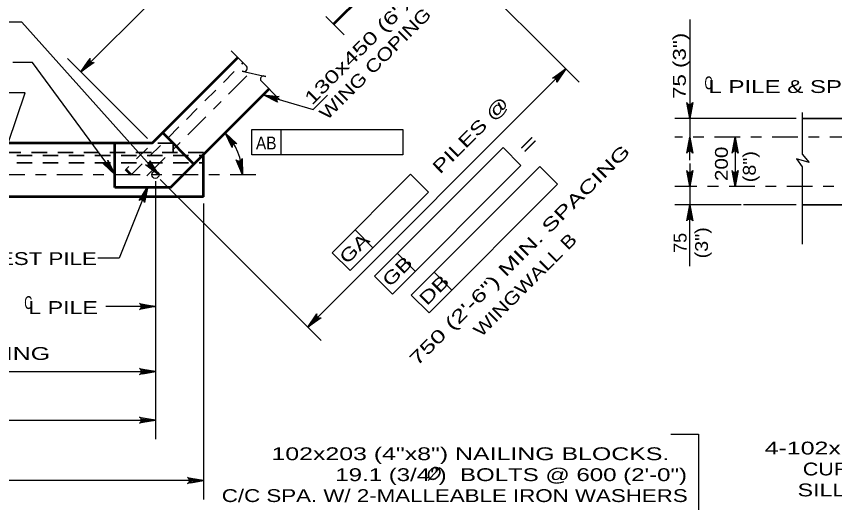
# Model space of a CAD drawing. Extents: x -6.4 to 73.1, y -66 to 0.
# Drawn here: x 50.97 to 58.62, y -30.43 to -25.88 of the extents above; entities that cross this region are included whole.
import ezdxf
from ezdxf.enums import TextEntityAlignment as Align

# ---------------------------------------------------------------- set-up
doc = ezdxf.new("R2010")
doc.units = 0
doc.header["$LTSCALE"] = 0.048
doc.linetypes.add('DOT_DASHED', pattern=[7.7, 5, -1.2, 0.3, -1.2])
doc.linetypes.add('MEDIUM_DASHED', pattern=[4.5, 3, -1.5])
for name, color, linetype, lineweight in [('2', 7, 'Continuous', 53), ('3', 7, 'Continuous', 35), ('4', 7, 'Continuous', 25), ('5', 7, 'Continuous', 25), ('52', 7, 'Continuous', 25), ('8', 7, 'Continuous', 25)]:
    doc.layers.add(name, color=color, linetype=linetype, lineweight=lineweight)

msp = doc.modelspace()

# ---------------------------------------------------------------- hatches: boundary and pattern name
at = {"layer": '4'}
for points in [[(51.638, -26.29917), (51.66583, -26.327), (51.56833, -26.39658)], [(56.00783, -26.43983), (56.03567, -26.46767), (56.10525, -26.37025)], [(57.28358, -26.71942), (57.24517, -26.71942), (57.26433, -26.83475)], [(57.28358, -27.12308), (57.24517, -27.12308), (57.26433, -27.00775)], [(57.70708, -27.12308), (57.66858, -27.12308), (57.68783, -27.00775)], [(52.29383, -27.36), (52.22233, -27.26542), (52.20767, -27.27858)], [(57.28358, -27.35383), (57.24517, -27.35383), (57.26433, -27.46917)], [(57.70708, -27.35383), (57.66858, -27.35383), (57.68783, -27.46917)], [(52.19392, -27.47133), (52.14108, -27.5775), (52.15942, -27.58475)], [(57.28358, -27.7575), (57.24517, -27.7575), (57.26433, -27.64217)], [(52.14758, -28.61167), (52.14758, -28.57233), (52.26567, -28.592)], [(53.76017, -28.68742), (53.788, -28.71533), (53.69058, -28.78492)], [(52.14758, -29.18158), (52.14758, -29.221), (52.26567, -29.20133)], [(52.14758, -29.63492), (52.14758, -29.67425), (52.26567, -29.65458)], [(52.59775, -30.20067), (52.59775, -30.24008), (52.71583, -30.22042)]]:
    msp.add_hatch(color=256, dxfattribs=at).paths.add_polyline_path(points)

# ---------------------------------------------------------------- linework, layer by layer
at = {"layer": '2'}
for p, q in [((53.93308, -25.95267), (54.99992, -24.88592)), ((52.2365, -27.06467), (53.03633, -26.26483)), ((52.40767, -27.47808), (53.32867, -26.55708)), ((52.33392, -26.96725), (52.62625, -27.25958)), ((52.2365, -27.06467), (42.37375, -27.06467)), ((51.8865, -27.47808), (51.8865, -27.06467)), ((52.71583, -27.56667), (52.71583, -27.16992)), ((52.03858, -27.36), (51.98992, -27.31125)), ((52.40767, -27.47808), (51.8865, -27.47808)), ((52.71583, -27.56667), (41.94033, -27.56667))]:
    msp.add_line(p, q, dxfattribs=at)
at = {"layer": '3', "linetype": 'MEDIUM_DASHED'}
for p, q in [((52.03858, -27.36), (53.08508, -26.3135)), ((52.43158, -27.06467), (52.2365, -27.06467)), ((52.43158, -27.15325), (52.43158, -27.06467)), ((52.71583, -27.15325), (41.94033, -27.15325)), ((52.1905, -27.11067), (51.98992, -27.31125)), ((52.71583, -27.16992), (52.71583, -27.15325)), ((41.94033, -27.17967), (52.71583, -27.17967)), ((41.94033, -27.24858), (52.71583, -27.24858))]:
    msp.add_line(p, q, dxfattribs=at)
at = {"layer": '3', "lineweight": 25}
for p, q in [((58.31758, -26.77708), (58.31758, -27.166)), ((58.31758, -27.166), (58.381, -27.244)), ((58.26175, -27.21017), (58.31758, -27.28675)), ((58.381, -27.244), (58.26175, -27.21017)), ((58.31758, -27.28675), (58.31758, -28.00908))]:
    msp.add_line(p, q, dxfattribs=at)
at = {"layer": '3'}
for p, q in [((64.79608, -26.83475), (58.31758, -26.83475)), ((64.79608, -27.64217), (58.31758, -27.64217))]:
    msp.add_line(p, q, dxfattribs=at)
at = {"layer": '4'}
for p, q in [((51.56833, -26.39658), (53.94742, -24.0175)), ((57.26433, -25.90908), (57.26433, -26.83475)), ((52.193, -27.02125), (51.44308, -26.27133)), ((53.69058, -28.78492), (56.10525, -26.37025)), ((52.193, -27.02125), (51.69733, -26.52558)), ((58.25992, -26.83475), (57.12367, -26.83475)), ((57.26433, -26.83475), (57.26433, -27.00775)), ((53.16875, -26.93608), (54.58075, -26.93608)), ((53.16875, -27.17225), (53.16875, -26.93608)), ((53.44258, -27.17225), (53.44258, -26.93608)), ((54.58075, -26.93608), (54.58075, -27.17225)), ((57.26433, -27.22225), (57.26433, -27.00775)), ((57.68783, -27.00775), (57.68783, -27.46917)), ((54.58075, -27.17225), (53.16875, -27.17225)), ((54.31533, -28.30917), (55.518, -27.1065)), ((55.518, -27.1065), (55.685, -27.2735)), ((54.48233, -28.47617), (55.685, -27.2735)), ((54.65817, -28.48475), (55.86083, -27.28208)), ((55.86083, -27.28208), (56.02783, -27.44917)), ((57.26433, -27.25542), (57.26433, -27.46917)), ((52.30917, -27.4035), (53.81592, -28.91017)), ((53.91975, -28.08958), (54.65333, -27.356)), ((54.65333, -27.356), (54.82042, -27.52308)), ((52.19392, -27.47133), (51.92725, -28.14158)), ((52.26567, -27.4215), (52.26567, -29.83175)), ((54.82525, -28.65175), (56.02783, -27.44917)), ((57.26433, -27.46917), (57.26433, -27.64217)), ((54.08675, -28.25667), (54.82042, -27.52308)), ((52.71583, -27.62817), (52.71583, -30.39758)), ((57.74542, -27.64217), (57.12367, -27.64217)), ((57.26433, -28.21358), (57.26433, -27.64217)), ((58.25992, -27.64217), (57.76583, -27.64217)), ((54.13358, -27.87575), (54.30067, -28.04275)), ((53.91975, -28.08958), (54.08675, -28.25667)), ((51.92725, -28.14158), (51.72692, -28.14158)), ((54.52917, -28.09525), (54.69625, -28.26233)), ((54.31533, -28.30917), (54.48233, -28.47617)), ((54.87208, -28.27083), (55.03908, -28.43792)), ((54.65817, -28.48475), (54.82525, -28.65175)), ((52.26567, -28.592), (51.80117, -28.592)), ((42.34433, -29.20125), (52.26567, -29.20133)), ((47.4665, -29.65458), (52.26567, -29.65458)), ((57.08867, -29.78525), (57.34758, -29.78525)), ((52.71583, -30.22042), (41.94033, -30.22042))]:
    msp.add_line(p, q, dxfattribs=at)
at = {"layer": '4', "linetype": 'DOT_DASHED'}
for p, q in [((52.18667, -27.36942), (53.1495, -26.40667)), ((59.35567, -27.00775), (57.12367, -27.00775)), ((53.20467, -27.36), (41.39792, -27.36)), ((58.952, -27.46917), (57.12367, -27.46917))]:
    msp.add_line(p, q, dxfattribs=at)
at = {"layer": '4'}
for points in [[(53.979, -24.24392), (55.11767, -25.38258), (56.23058, -26.4955)], [(52.29383, -27.36), (51.015, -25.93267), (50.82417, -25.93267)], [(51.88792, -27.36), (51.11717, -26.31017), (50.9325, -26.31017)], [(51.56833, -26.39658), (51.654, -26.27133), (51.6515, -26.28508), (51.65442, -26.29642), (51.66025, -26.30467), (51.6685, -26.3105), (51.67983, -26.31342), (51.69358, -26.31092), (51.56833, -26.39658), (51.67983, -26.31342), (51.6685, -26.3105), (51.56833, -26.39658), (51.66025, -26.30467), (51.65442, -26.29642), (51.56833, -26.39658), (51.6515, -26.28508)], [(56.10525, -26.37025), (56.01958, -26.4955), (56.02208, -26.48175), (56.01917, -26.47042), (56.01333, -26.46217), (56.00508, -26.45633), (55.99375, -26.45342), (55.98, -26.45592), (56.10525, -26.37025), (55.99375, -26.45342), (56.00508, -26.45633), (56.10525, -26.37025), (56.01333, -26.46217), (56.01917, -26.47042), (56.10525, -26.37025), (56.02208, -26.48175)], [(50.88842, -27.06467), (51.04792, -26.59325), (50.82775, -26.59325)], [(53.27383, -26.612), (53.74233, -26.74958), (53.87683, -26.61525)], [(57.26433, -26.83475), (57.23633, -26.68558), (57.24433, -26.69708), (57.25433, -26.703), (57.26433, -26.70475), (57.27433, -26.703), (57.28433, -26.69708), (57.29233, -26.68558), (57.26433, -26.83475), (57.28433, -26.69708), (57.27433, -26.703), (57.26433, -26.83475), (57.26433, -26.70475), (57.25433, -26.703), (57.26433, -26.83475), (57.24433, -26.69708)], [(52.91692, -26.96883), (53.02858, -27.0715), (53.01533, -27.06708), (53.00383, -27.06825), (52.99483, -27.073), (52.98775, -27.08025), (52.98333, -27.091), (52.98392, -27.105), (52.91692, -26.96883), (52.98333, -27.091), (52.98775, -27.08025), (52.91692, -26.96883), (52.99483, -27.073), (53.00383, -27.06825), (52.91692, -26.96883), (53.01533, -27.06708)], [(57.26433, -27.00775), (57.29233, -27.15692), (57.28433, -27.14542), (57.27433, -27.1395), (57.26433, -27.13775), (57.25433, -27.1395), (57.24433, -27.14542), (57.23633, -27.15692), (57.26433, -27.00775), (57.24433, -27.14542), (57.25433, -27.1395), (57.26433, -27.00775), (57.26433, -27.13775), (57.27433, -27.1395), (57.26433, -27.00775), (57.28433, -27.14542)], [(57.68783, -27.00775), (57.71583, -27.15692), (57.70783, -27.14542), (57.69783, -27.1395), (57.68783, -27.13775), (57.67783, -27.1395), (57.66783, -27.14542), (57.65983, -27.15692), (57.68783, -27.00775), (57.66783, -27.14542), (57.67783, -27.1395), (57.68783, -27.00775), (57.68783, -27.13775), (57.69783, -27.1395), (57.68783, -27.00775), (57.70783, -27.14542)], [(51.88792, -27.36), (51.77708, -27.25633), (51.79033, -27.26092), (51.80192, -27.25975), (51.811, -27.25525), (51.818, -27.24792), (51.82258, -27.23725), (51.82217, -27.22325), (51.88792, -27.36), (51.82258, -27.23725), (51.818, -27.24792), (51.88792, -27.36), (51.811, -27.25525), (51.80192, -27.25975), (51.88792, -27.36), (51.79033, -27.26092)], [(52.29383, -27.36), (52.1735, -27.26758), (52.18708, -27.27083), (52.1985, -27.26858), (52.20708, -27.26317), (52.21342, -27.25525), (52.21692, -27.24417), (52.21517, -27.23025), (52.29383, -27.36), (52.21692, -27.24417), (52.21342, -27.25525), (52.29383, -27.36), (52.20708, -27.26317), (52.1985, -27.26858), (52.29383, -27.36), (52.18708, -27.27083)], [(53.079, -27.36), (53.02225, -27.21925), (53.03233, -27.22892), (53.04333, -27.23275), (53.05342, -27.2325), (53.06292, -27.22883), (53.07158, -27.22108), (53.07717, -27.20825), (53.079, -27.36), (53.07158, -27.22108), (53.06292, -27.22883), (53.079, -27.36), (53.05342, -27.2325), (53.04333, -27.23275), (53.079, -27.36), (53.03233, -27.22892)], [(57.26433, -27.46917), (57.23633, -27.32), (57.24433, -27.3315), (57.25433, -27.33742), (57.26433, -27.33917), (57.27433, -27.33742), (57.28433, -27.3315), (57.29233, -27.32), (57.26433, -27.46917), (57.28433, -27.3315), (57.27433, -27.33742), (57.26433, -27.46917), (57.26433, -27.33917), (57.25433, -27.33742), (57.26433, -27.46917), (57.24433, -27.3315)], [(57.68783, -27.46917), (57.65983, -27.32), (57.66783, -27.3315), (57.67783, -27.33742), (57.68783, -27.33917), (57.69783, -27.33742), (57.70783, -27.3315), (57.71583, -27.32), (57.68783, -27.46917), (57.70783, -27.3315), (57.69783, -27.33742), (57.68783, -27.46917), (57.68783, -27.33917), (57.67783, -27.33742), (57.68783, -27.46917), (57.66783, -27.3315)], [(52.19392, -27.47133), (52.16475, -27.62025), (52.16158, -27.60658), (52.1545, -27.59742), (52.14583, -27.59208), (52.13592, -27.59), (52.12442, -27.59183), (52.11283, -27.59958), (52.19392, -27.47133), (52.12442, -27.59183), (52.13592, -27.59), (52.19392, -27.47133), (52.14583, -27.59208), (52.1545, -27.59742), (52.19392, -27.47133), (52.16158, -27.60658)], [(57.26433, -27.64217), (57.29233, -27.79133), (57.28433, -27.77983), (57.27433, -27.77392), (57.26433, -27.77217), (57.25433, -27.77392), (57.24433, -27.77983), (57.23633, -27.79133), (57.26433, -27.64217), (57.24433, -27.77983), (57.25433, -27.77392), (57.26433, -27.64217), (57.26433, -27.77217), (57.27433, -27.77392), (57.26433, -27.64217), (57.28433, -27.77983)], [(52.26567, -28.592), (52.1165, -28.62), (52.128, -28.612), (52.13392, -28.602), (52.13567, -28.592), (52.13392, -28.582), (52.128, -28.572), (52.1165, -28.564), (52.26567, -28.592), (52.128, -28.572), (52.13392, -28.582), (52.26567, -28.592), (52.13567, -28.592), (52.13392, -28.602), (52.26567, -28.592), (52.128, -28.612)], [(53.69058, -28.78492), (53.77625, -28.65967), (53.77375, -28.67342), (53.77667, -28.68475), (53.7825, -28.693), (53.79075, -28.69883), (53.80208, -28.70175), (53.81583, -28.69925), (53.69058, -28.78492), (53.80208, -28.70175), (53.79075, -28.69883), (53.69058, -28.78492), (53.7825, -28.693), (53.77667, -28.68475), (53.69058, -28.78492), (53.77375, -28.67342)], [(52.26567, -29.20133), (52.1165, -29.22933), (52.128, -29.22133), (52.13392, -29.21133), (52.13567, -29.20133), (52.13392, -29.19133), (52.128, -29.18133), (52.1165, -29.17333), (52.26567, -29.20133), (52.128, -29.18133), (52.13392, -29.19133), (52.26567, -29.20133), (52.13567, -29.20133), (52.13392, -29.21133), (52.26567, -29.20133), (52.128, -29.22133)], [(52.26567, -29.65458), (52.1165, -29.68258), (52.128, -29.67458), (52.13392, -29.66458), (52.13567, -29.65458), (52.13392, -29.64458), (52.128, -29.63458), (52.1165, -29.62658), (52.26567, -29.65458), (52.128, -29.63458), (52.13392, -29.64458), (52.26567, -29.65458), (52.13567, -29.65458), (52.13392, -29.66458), (52.26567, -29.65458), (52.128, -29.67458)], [(57.34758, -29.78525), (57.34758, -30.92867), (57.08867, -30.92867)], [(52.71583, -30.22042), (52.56667, -30.24842), (52.57817, -30.24042), (52.58408, -30.23042), (52.58583, -30.22042), (52.58408, -30.21042), (52.57817, -30.20042), (52.56667, -30.19242), (52.71583, -30.22042), (52.57817, -30.20042), (52.58408, -30.21042), (52.71583, -30.22042), (52.58583, -30.22042), (52.58408, -30.23042), (52.71583, -30.22042), (52.57817, -30.24042)]]:
    msp.add_lwpolyline(points, dxfattribs=at)
for points in [[(51.638, -26.29917), (51.66583, -26.327), (51.56833, -26.39658)], [(56.00783, -26.43983), (56.03567, -26.46767), (56.10525, -26.37025)], [(57.28358, -26.71942), (57.24517, -26.71942), (57.26433, -26.83475)], [(57.28358, -27.12308), (57.24517, -27.12308), (57.26433, -27.00775)], [(57.70708, -27.12308), (57.66858, -27.12308), (57.68783, -27.00775)], [(52.29383, -27.36), (52.22233, -27.26542), (52.20767, -27.27858)], [(57.28358, -27.35383), (57.24517, -27.35383), (57.26433, -27.46917)], [(57.70708, -27.35383), (57.66858, -27.35383), (57.68783, -27.46917)], [(52.19392, -27.47133), (52.14108, -27.5775), (52.15942, -27.58475)], [(57.28358, -27.7575), (57.24517, -27.7575), (57.26433, -27.64217)], [(52.14758, -28.61167), (52.14758, -28.57233), (52.26567, -28.592)], [(53.76017, -28.68742), (53.788, -28.71533), (53.69058, -28.78492)], [(52.14758, -29.18158), (52.14758, -29.221), (52.26567, -29.20133)], [(52.14758, -29.63492), (52.14758, -29.67425), (52.26567, -29.65458)], [(52.59775, -30.20067), (52.59775, -30.24008), (52.71583, -30.22042)]]:
    msp.add_lwpolyline(points, close=True, dxfattribs=at)
msp.add_circle((52.26574, -27.35998), 0.03402, dxfattribs=at)
msp.add_arc((52.52584, -27.35998), 0.5532, 359.99844, 45.00261, dxfattribs=at)
at = {"layer": '5', "lineweight": 35}
msp.add_line((54.81608, -30.21908), (54.92808, -30.0965), dxfattribs=at)
msp.add_spline([(54.91642, -30.10858), (54.90767, -30.10175), (54.89892, -30.09933), (54.88792, -30.09833), (54.88167, -30.09833), (54.87092, -30.10083), (54.86108, -30.10533), (54.85417, -30.10925), (54.84092, -30.11983), (54.83058, -30.13333), (54.82433, -30.146), (54.82067, -30.15758), (54.81958, -30.16833), (54.82067, -30.17758), (54.82517, -30.19075), (54.82992, -30.19758), (54.83958, -30.20483), (54.85408, -30.20833), (54.87058, -30.20783), (54.89142, -30.19833), (54.90667, -30.18525), (54.91817, -30.16933), (54.92567, -30.15275), (54.92817, -30.13433), (54.92492, -30.1225), (54.91692, -30.10858)], degree=3, dxfattribs=at)
at = {"layer": '52'}
msp.add_lwpolyline([(53.27383, -26.612), (53.42483, -26.62717), (53.4115, -26.63158), (53.403, -26.6395), (53.39858, -26.64867), (53.39742, -26.65867), (53.40025, -26.67), (53.40908, -26.68083), (53.27383, -26.612), (53.40025, -26.67), (53.39742, -26.65867), (53.27383, -26.612), (53.39858, -26.64867), (53.403, -26.6395), (53.27383, -26.612), (53.4115, -26.63158)], dxfattribs=at)
at = {"layer": '8'}
for p, q in [((53.85925, -25.87892), (54.03208, -26.05167)), ((52.97375, -26.20217), (53.11717, -26.34558)), ((53.2545, -26.48292), (53.42733, -26.65575))]:
    msp.add_line(p, q, dxfattribs=at)
msp.add_lwpolyline([(53.08967, -26.39308), (53.07592, -26.38992), (53.29758, -26.44042), (53.28267, -26.43708)], dxfattribs=at)
for centre, start, end in [((53.0971, -26.36567), 255, 45), ((53.27641, -26.46479), 77.13276, 219.67141)]:
    msp.add_arc(centre, 0.02841, start, end, dxfattribs=at)

# ---------------------------------------------------------------- texts
at = {"layer": '4'}
for s, width, p in [('C', 0.65, (57.40225, -26.56067)), ('L PILE & SPLICE', 1.4, (57.43958, -26.59542)), ('TEST PILE', 1.3, (50.67458, -28.20425)), ('C', 0.65, (51.039, -28.6155)), ('L PILE', 1.35, (51.07725, -28.66192)), ('750 (2\'-6") MIN. SPACING', 1.45, (48.54158, -29.09175))]:
    msp.add_text(s, height=0.12, dxfattribs=dict(at, width=width)).set_placement(p)
for s, rotation, width, p in [('PILES @', 44.938, 1.4, (55.25774, -27.03128)), ('=', 44.938, 1.85, (55.79633, -27.11672)), ('750 (2\'-6") MIN. SPACING', 45, 1.5, (55.71566, -28.15226)), ('GA', 44.938, 1.35, (54.1697, -28.09171)), ('WINGWALL B', 45, 1.25, (55.76603, -28.43188)), ('GB', 44.938, 1.35, (54.57112, -28.30537)), ('DB', 44.938, 1.4, (54.91537, -28.47954))]:
    msp.add_text(s, height=0.12, rotation=rotation, dxfattribs=dict(at, width=width)).set_placement(p, align=Align.CENTER)
at = {"layer": '4', "width": 0.9}
msp.add_text('AB', height=0.12, dxfattribs=at).set_placement((53.3025, -27.12317), align=Align.CENTER)
at = {"layer": '5'}
for s, rotation, width, p in [('130x450 (6"x18")', 45, 1.45, (53.73083, -26.71458)), ('WING COPING', 45, 1.25, (53.87225, -26.856)), ('75 (3")', 90, 1.3, (57.22733, -26.65133)), ('200', 90, 1.2, (57.6205, -27.41858)), ('(8")', 90, 1.15, (57.88183, -27.42992))]:
    msp.add_text(s, height=0.12, rotation=rotation, dxfattribs=dict(at, width=width)).set_placement(p)
for s, width, p in [('(3")', 1.15, (57.43483, -27.9965)), ('75', 1.05, (57.23483, -27.99742))]:
    msp.add_text(s, height=0.12, rotation=90, dxfattribs=dict(at, width=width)).set_placement(p, align=Align.CENTER)
for s, width, p in [('4-102x203 (4"x8"), NAIL LAMINATED,', 1.45, (61.93325, -29.976)), ('102x203 (4"x8") NAILING BLOCKS.  ', 1.45, (57.20242, -30.02908)), ('CURB STRUT. TOE NAIL TO BEARING', 1.25, (61.93325, -30.17183)), ('19.1 (3/4")  BOLTS @ 600 (2\'-0")', 1.4, (57.23867, -30.22483)), ('C/C SPA. W/ 2-MALLEABLE IRON WASHERS', 1.3, (57.24525, -30.42067)), ('SILL WITH 30d GALVANIZED NAILS.', 1.35, (61.93325, -30.36767))]:
    msp.add_text(s, height=0.12, dxfattribs=dict(at, width=width)).set_placement(p, align=Align.RIGHT)

doc.saveas('drawing.dxf')
